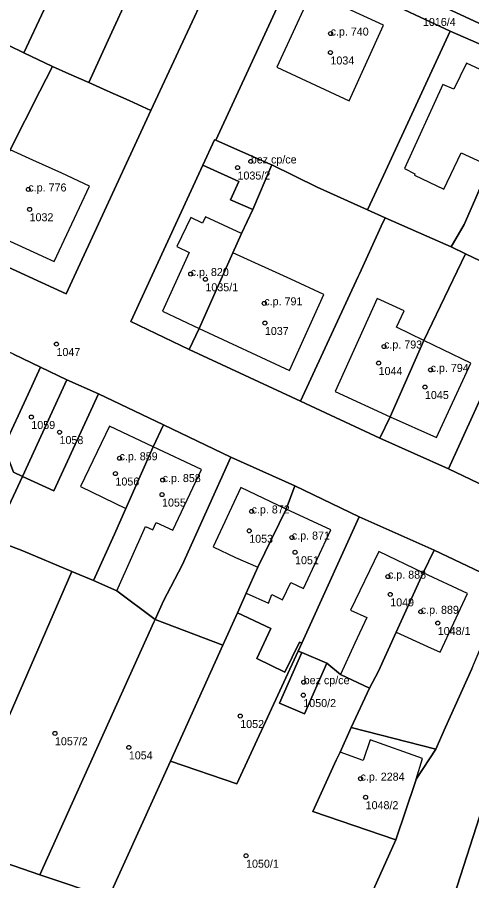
# Model space of a CAD drawing. Extents: x -878211 to -870363, y -1058464 to -1052522.
# Drawn here: x -874959.7 to -874902.9, y -1056645.6 to -1056537.8 of the extents above; entities that cross this region are included whole.
import ezdxf

# ---------------------------------------------------------------- set-up
doc = ezdxf.new("R2010")
doc.units = 0
for name, color, linetype in [('Definiční body', 7, 'Continuous'), ('Polygon budovy', 7, 'Continuous'), ('Polygon parcely', 7, 'Continuous')]:
    doc.layers.add(name, color=color, linetype=linetype)

msp = doc.modelspace()

# ---------------------------------------------------------------- linework, layer by layer
at = {"layer": 'Definiční body'}
for centre in [(-874920.51, -1056539.84994), (-874920.53, -1056542.21994), (-874930.48, -1056555.81994), (-874932.14, -1056556.58994), (-874958.27, -1056559.31994), (-874958.12, -1056561.79994), (-874937.99, -1056569.87994), (-874936.15, -1056570.53994), (-874928.79, -1056573.53994), (-874928.72, -1056575.99994), (-874954.76, -1056578.62994), (-874913.83, -1056578.92994), (-874914.51, -1056580.99994), (-874908.01, -1056581.84994), (-874908.72, -1056583.99994), (-874957.9, -1056587.73994), (-874954.38, -1056589.62994), (-874946.88, -1056592.88994), (-874947.39, -1056594.79994), (-874941.49, -1056595.60994), (-874941.57, -1056597.42994), (-874930.38, -1056599.52994), (-874930.68, -1056601.94994), (-874925.35, -1056602.78994), (-874924.95, -1056604.62994), (-874913.34, -1056607.66994), (-874913.06, -1056609.88994), (-874909.24, -1056612.05994), (-874907.12, -1056613.46994), (-874923.87, -1056620.84994), (-874923.92, -1056622.46994), (-874931.8, -1056625.07994), (-874954.95, -1056627.23994), (-874945.72, -1056628.99994), (-874916.77, -1056632.89994), (-874916.13, -1056635.21994), (-874931.07, -1056642.52994)]:
    msp.add_circle(centre, 0.25, dxfattribs=at)
at = {"layer": 'Polygon budovy'}
for points in [[(-874913.88, -1056538.8), (-874922.9, -1056534.63), (-874927.24, -1056544.05), (-874918.17, -1056548.25)], [(-874904.2, -1056554.73), (-874900.64, -1056556.36), (-874896.32, -1056546.88), (-874903.55, -1056543.55), (-874905.1, -1056546.78), (-874906.49, -1056546.22), (-874911.26, -1056556.7), (-874909.97, -1056557.35), (-874910.01, -1056557.53), (-874906.35, -1056559.27)], [(-874936.48, -1056556.28), (-874931.97, -1056558.33), (-874933, -1056560.61), (-874930.23, -1056561.81), (-874927.85, -1056556.25), (-874928.08, -1056556.15), (-874932.13, -1056554.36), (-874934.84, -1056553.16), (-874935.02, -1056553.11)], [(-874964.88, -1056563.8), (-874962.15, -1056565.05), (-874955.03, -1056568.31), (-874950.65, -1056558.89), (-874954.1, -1056557.3), (-874957.71, -1056555.65), (-874960.55, -1056554.35)], [(-874932.72, -1056567.23), (-874931.63, -1056564.8), (-874936.16, -1056562.72), (-874936.51, -1056563.52), (-874937.99, -1056562.82), (-874939.71, -1056566.46), (-874938.18, -1056567.17), (-874941.52, -1056574.53), (-874936.93, -1056576.66)], [(-874936.93, -1056576.66), (-874925.66, -1056581.91), (-874921.37, -1056572.43), (-874925.47, -1056570.52), (-874932.72, -1056567.23)], [(-874914.69, -1056572.93), (-874919.95, -1056584.53), (-874913.07, -1056587.7), (-874908.86, -1056578.17), (-874912.28, -1056576.52), (-874911.33, -1056574.48)], [(-874913.07, -1056587.7), (-874907.29, -1056590.31), (-874902.97, -1056580.99), (-874906.46, -1056579.33), (-874908.86, -1056578.17)], [(-874951.75, -1056596.4), (-874946.1, -1056599.15), (-874942.69, -1056591.44), (-874948.15, -1056588.88)], [(-874947.52, -1056602.38), (-874950.12, -1056608.17), (-874947.22, -1056609.44), (-874943.62, -1056601.41), (-874942.74, -1056601.83), (-874942.3, -1056600.9), (-874940.23, -1056601.87), (-874936.64, -1056594.28), (-874942.69, -1056591.44), (-874946.1, -1056599.15)], [(-874931.74, -1056596.54), (-874935.18, -1056603.96), (-874932.38, -1056605.26), (-874929.59, -1056606.48), (-874926.06, -1056599.23)], [(-874929.59, -1056606.48), (-874931.06, -1056609.75), (-874928.28, -1056611), (-874927.86, -1056609.91), (-874926.51, -1056610.57), (-874925.46, -1056608.41), (-874923.91, -1056609.14), (-874920.48, -1056601.82), (-874926.06, -1056599.23)], [(-874919.27, -1056619.91), (-874915.67, -1056621.61), (-874914.51, -1056619.47), (-874912.31, -1056614.6), (-874908.96, -1056607.18), (-874914.5, -1056604.55), (-874918.02, -1056611.84), (-874916, -1056612.76), (-874917.47, -1056615.97)], [(-874912.31, -1056614.6), (-874908.41, -1056616.38), (-874906.8, -1056617.11), (-874903.39, -1056609.79), (-874908.96, -1056607.18)], [(-874926.88, -1056623.45), (-874923.76, -1056624.8), (-874920.99, -1056618.47), (-874924.12, -1056617.15)], [(-874919.83, -1056630.59), (-874922.73, -1056636.98), (-874912.37, -1056640.52), (-874909.91, -1056633.24), (-874909.82, -1056632.96), (-874909.04, -1056630.37), (-874915.55, -1056628.06), (-874916.45, -1056630.62), (-874919.32, -1056629.61)]]:
    msp.add_lwpolyline(points, close=True, dxfattribs=at)
at = {"layer": 'Polygon parcely'}
for points in [[(-874895.74, -1056535.41), (-874926.87, -1056520.97), (-874944.35, -1056512.87), (-874979.87, -1056496.45), (-874989.14, -1056492.13), (-874992.47, -1056490.55), (-874994.15, -1056489.56), (-874995.85, -1056495.51), (-874994.29, -1056495.76), (-874974.98, -1056504.74), (-874950.14, -1056516.23), (-874934.95, -1056523.28), (-874933.59, -1056523.93), (-874932.63, -1056524.5), (-874932.02, -1056525.03), (-874931.4, -1056526.17), (-874931.16, -1056527.54), (-874926.09, -1056529.93), (-874925.12, -1056529.32), (-874923.47, -1056529.11), (-874921.88, -1056529.32), (-874905.42, -1056536.96), (-874875.82, -1056550.68)], [(-874933.79, -1056529.77), (-874942.96, -1056549.46), (-874953.56, -1056572.34), (-874963.37, -1056567.87)], [(-874893.76, -1056599.97), (-874905.76, -1056594.22), (-874914.37, -1056590.37), (-874924.28, -1056585.74), (-874938.17, -1056579.3), (-874945.49, -1056575.82), (-874936.48, -1056556.28), (-874935.02, -1056553.11), (-874934.84, -1056553.16), (-874925.7, -1056533.32)], [(-874960.15, -1056579.87), (-874956.76, -1056581.51), (-874953.47, -1056583.09), (-874949.53, -1056584.85), (-874941.39, -1056588.72), (-874932.97, -1056592.73), (-874924.96, -1056596.33), (-874916.93, -1056600.19), (-874907.59, -1056604.37), (-874898.46, -1056608.69)], [(-874902.86, -1056619.17), (-874906.16, -1056626.46), (-874907.36, -1056629.2), (-874909.82, -1056632.96), (-874909.91, -1056633.24), (-874912.37, -1056640.52), (-874919.82, -1056657.1), (-874920.35, -1056658.27), (-874915.48, -1056659.76), (-874916.59, -1056663.88), (-874917.78, -1056667.61), (-874919.02, -1056671.5), (-874920.26, -1056675.4), (-874921.49, -1056679.32), (-874922.66, -1056682.98), (-874923.91, -1056687.06), (-874923.71, -1056687.13), (-874924.76, -1056690.78), (-874925.72, -1056694.12), (-874926.79, -1056697.8), (-874931.4, -1056696.34), (-874937.64, -1056707.11), (-874939.85, -1056712.99), (-874945.84, -1056719.49)], [(-874925.84, -1056720.71), (-874926.03, -1056718.65), (-874926.25, -1056716.23), (-874925.71, -1056711.44), (-874924.59, -1056706.35), (-874923.81, -1056703.15), (-874922.18, -1056703.19), (-874918.77, -1056690.6), (-874913.6, -1056675.22), (-874905.09, -1056647.48), (-874897.56, -1056624.22)]]:
    msp.add_lwpolyline(points, dxfattribs=at)
for points in [[(-874958.82, -1056542.24), (-874956.28, -1056536.83), (-874948.29, -1056519.7), (-874951.55, -1056518.17), (-874959.52, -1056514.3), (-874960.83, -1056517.06), (-874965.22, -1056526.61), (-874970.16, -1056537.11), (-874964.77, -1056539.33), (-874960.7, -1056541.32)], [(-874948.29, -1056519.7), (-874956.28, -1056536.83), (-874958.82, -1056542.24), (-874955.27, -1056543.98), (-874953.2, -1056544.86), (-874950.7, -1056545.97), (-874947.83, -1056539.69), (-874945.87, -1056535.39), (-874941.58, -1056525.98), (-874940.15, -1056523.31)], [(-874933.79, -1056529.77), (-874932.47, -1056526.92), (-874940.15, -1056523.31), (-874941.58, -1056525.98), (-874945.87, -1056535.39), (-874947.83, -1056539.69), (-874950.7, -1056545.97), (-874948.41, -1056546.98), (-874945.67, -1056548.2), (-874942.96, -1056549.46)], [(-874857.65, -1056561.49), (-874856.84, -1056559.46), (-874875.82, -1056550.68), (-874905.42, -1056536.96), (-874921.88, -1056529.32), (-874923.47, -1056529.11), (-874925.12, -1056529.32), (-874926.09, -1056529.93), (-874926.4, -1056530.51), (-874926.47, -1056531.18), (-874926.31, -1056532.03), (-874925.7, -1056533.32), (-874924.49, -1056530.68), (-874905.58, -1056539.53), (-874894.95, -1056544.15), (-874889.56, -1056546.64), (-874884.16, -1056549.26), (-874878.49, -1056551.51), (-874873.16, -1056554.23)], [(-874905.58, -1056539.53), (-874924.49, -1056530.68), (-874925.7, -1056533.32), (-874934.84, -1056553.16), (-874932.13, -1056554.36), (-874928.08, -1056556.15), (-874927.85, -1056556.25), (-874922.18, -1056559.01), (-874915.9, -1056561.86), (-874913.9, -1056557.58)], [(-874894.95, -1056544.15), (-874905.58, -1056539.53), (-874913.9, -1056557.58), (-874915.9, -1056561.86), (-874913.71, -1056562.86), (-874908.47, -1056565.14), (-874905.44, -1056566.48), (-874903.83, -1056563.71), (-874902.5, -1056560.65), (-874900.64, -1056556.36), (-874896.32, -1056546.88)], [(-874966.11, -1056566.64), (-874964.88, -1056563.8), (-874960.55, -1056554.35), (-874956.83, -1056547.06), (-874955.27, -1056543.98), (-874958.82, -1056542.24), (-874960.7, -1056541.32), (-874964.81, -1056549.06), (-874966.15, -1056551.71), (-874970.62, -1056561.17), (-874971.87, -1056563.94)], [(-874953.56, -1056572.34), (-874942.96, -1056549.46), (-874945.67, -1056548.2), (-874948.41, -1056546.98), (-874950.7, -1056545.97), (-874953.2, -1056544.86), (-874955.27, -1056543.98), (-874956.83, -1056547.06), (-874960.55, -1056554.35), (-874964.88, -1056563.8), (-874966.11, -1056566.64), (-874963.37, -1056567.87)], [(-874889.56, -1056546.64), (-874894.95, -1056544.15), (-874896.32, -1056546.88), (-874900.64, -1056556.36), (-874902.5, -1056560.65), (-874903.83, -1056563.71), (-874905.44, -1056566.48), (-874903.67, -1056567.35), (-874899.97, -1056569.11), (-874898.6, -1056566.25), (-874895.08, -1056558.91), (-874890.86, -1056549.43)], [(-874927.85, -1056556.25), (-874928.08, -1056556.15), (-874932.13, -1056554.36), (-874934.84, -1056553.16), (-874935.02, -1056553.11), (-874936.48, -1056556.28), (-874931.97, -1056558.33), (-874933, -1056560.61), (-874930.23, -1056561.81)], [(-874930.23, -1056561.81), (-874933, -1056560.61), (-874931.97, -1056558.33), (-874936.48, -1056556.28), (-874945.49, -1056575.82), (-874938.17, -1056579.3), (-874936.93, -1056576.66), (-874932.72, -1056567.23), (-874931.63, -1056564.8)], [(-874931.63, -1056564.8), (-874932.72, -1056567.23), (-874936.93, -1056576.66), (-874938.17, -1056579.3), (-874924.28, -1056585.74), (-874917.06, -1056570.19), (-874916.89, -1056569.86), (-874914.19, -1056563.91), (-874913.71, -1056562.86), (-874915.9, -1056561.86), (-874922.18, -1056559.01), (-874927.85, -1056556.25), (-874930.23, -1056561.81)], [(-874913.07, -1056587.7), (-874908.86, -1056578.17), (-874903.67, -1056567.35), (-874905.44, -1056566.48), (-874908.47, -1056565.14), (-874913.71, -1056562.86), (-874914.19, -1056563.91), (-874916.89, -1056569.86), (-874917.06, -1056570.19), (-874924.28, -1056585.74), (-874914.37, -1056590.37)], [(-874914.37, -1056590.37), (-874905.76, -1056594.22), (-874899.38, -1056580.14), (-874897.76, -1056576.59), (-874895.33, -1056571.3), (-874899.97, -1056569.11), (-874903.67, -1056567.35), (-874908.86, -1056578.17), (-874913.07, -1056587.7)], [(-874905.76, -1056594.22), (-874893.76, -1056599.97), (-874878.66, -1056584.31), (-874874.86, -1056580.39), (-874876.46, -1056579.67), (-874883.26, -1056576.77), (-874888.86, -1056574.41), (-874895.33, -1056571.3), (-874897.76, -1056576.59), (-874899.38, -1056580.14)], [(-874977.79, -1056600.3), (-874973.56, -1056601.97), (-874963.98, -1056605.74), (-874962.7, -1056603.05), (-874959, -1056595.16), (-874960.11, -1056594.61), (-874961.33, -1056591.45), (-874958.31, -1056584.88), (-874956.76, -1056581.51), (-874960.15, -1056579.87), (-874967.07, -1056576.64), (-874968.38, -1056579.39), (-874972.33, -1056587.85)], [(-874961.33, -1056591.45), (-874960.11, -1056594.61), (-874959, -1056595.16), (-874953.47, -1056583.09), (-874956.76, -1056581.51), (-874958.31, -1056584.88)], [(-874953.47, -1056583.09), (-874959, -1056595.16), (-874955.08, -1056596.96), (-874949.53, -1056584.85)], [(-874962.7, -1056603.05), (-874958.95, -1056604.45), (-874952.84, -1056607.02), (-874950.12, -1056608.17), (-874947.52, -1056602.38), (-874946.1, -1056599.15), (-874942.69, -1056591.44), (-874941.39, -1056588.72), (-874949.53, -1056584.85), (-874955.08, -1056596.96), (-874959, -1056595.16)], [(-874950.12, -1056608.17), (-874947.22, -1056609.44), (-874942.45, -1056613.02), (-874941.37, -1056610.71), (-874939.04, -1056606.25), (-874932.97, -1056592.73), (-874941.39, -1056588.72), (-874942.69, -1056591.44), (-874946.1, -1056599.15), (-874947.52, -1056602.38)], [(-874939.04, -1056606.25), (-874941.37, -1056610.71), (-874942.45, -1056613.02), (-874933.99, -1056616.23), (-874932.15, -1056612.17), (-874931.06, -1056609.75), (-874929.59, -1056606.48), (-874926.06, -1056599.23), (-874924.96, -1056596.33), (-874932.97, -1056592.73)], [(-874924.38, -1056615.84), (-874924.1, -1056615.97), (-874923.26, -1056614.15), (-874916.93, -1056600.19), (-874924.96, -1056596.33), (-874926.06, -1056599.23), (-874929.59, -1056606.48), (-874931.06, -1056609.75), (-874932.15, -1056612.17), (-874927.97, -1056614.14), (-874929.71, -1056617.89), (-874926.22, -1056619.58)], [(-874923.26, -1056614.15), (-874924.1, -1056615.97), (-874924.56, -1056616.96), (-874924.12, -1056617.15), (-874920.99, -1056618.47), (-874919.27, -1056619.91), (-874915.67, -1056621.61), (-874914.51, -1056619.47), (-874912.31, -1056614.6), (-874908.96, -1056607.18), (-874907.59, -1056604.37), (-874916.93, -1056600.19)], [(-874978.96, -1056637.27), (-874967.7, -1056641.16), (-874952.84, -1056607.02), (-874958.95, -1056604.45), (-874962.7, -1056603.05), (-874963.98, -1056605.74)], [(-874917.92, -1056626.51), (-874907.36, -1056629.2), (-874906.16, -1056626.46), (-874902.86, -1056619.17), (-874898.46, -1056608.69), (-874907.59, -1056604.37), (-874908.96, -1056607.18), (-874912.31, -1056614.6), (-874914.51, -1056619.47), (-874915.67, -1056621.61)], [(-874942.45, -1056613.02), (-874947.22, -1056609.44), (-874950.12, -1056608.17), (-874952.84, -1056607.02), (-874967.7, -1056641.16), (-874956.84, -1056644.91), (-874942.59, -1056613.34)], [(-874924.56, -1056616.96), (-874924.1, -1056615.97), (-874924.38, -1056615.84), (-874926.22, -1056619.58), (-874929.71, -1056617.89), (-874927.97, -1056614.14), (-874932.15, -1056612.17), (-874933.99, -1056616.23), (-874940.53, -1056630.73), (-874932.24, -1056633.56)], [(-874942.45, -1056613.02), (-874942.59, -1056613.34), (-874956.84, -1056644.91), (-874948.28, -1056647.77), (-874940.53, -1056630.73), (-874933.99, -1056616.23)], [(-874932.24, -1056633.56), (-874940.53, -1056630.73), (-874948.28, -1056647.77), (-874919.82, -1056657.1), (-874912.37, -1056640.52), (-874922.73, -1056636.98), (-874919.83, -1056630.59), (-874919.32, -1056629.61), (-874917.92, -1056626.51), (-874915.67, -1056621.61), (-874919.27, -1056619.91), (-874920.99, -1056618.47), (-874923.76, -1056624.8), (-874926.88, -1056623.45), (-874924.12, -1056617.15), (-874924.56, -1056616.96)], [(-874920.99, -1056618.47), (-874924.12, -1056617.15), (-874926.88, -1056623.45), (-874923.76, -1056624.8)], [(-874874.45, -1056634.28), (-874885.68, -1056624.94), (-874887.64, -1056627.11), (-874889.93, -1056630.24), (-874894.49, -1056627.34), (-874894.04, -1056626.44), (-874897.56, -1056624.22), (-874905.09, -1056647.48), (-874879.78, -1056653.48)], [(-874907.36, -1056629.2), (-874917.92, -1056626.51), (-874919.32, -1056629.61), (-874919.83, -1056630.59), (-874922.73, -1056636.98), (-874912.37, -1056640.52), (-874909.91, -1056633.24), (-874909.82, -1056632.96)], [(-874922.66, -1056661.95), (-874921.42, -1056657.94), (-874920.35, -1056658.27), (-874919.82, -1056657.1), (-874948.28, -1056647.77), (-874956.84, -1056644.91), (-874967.7, -1056641.16), (-874971.96, -1056650.94), (-874961.21, -1056654.58), (-874944.66, -1056660.18), (-874943.74, -1056657.25), (-874943.51, -1056656.52), (-874944.08, -1056655.15), (-874943.54, -1056653.45), (-874942.27, -1056652.68), (-874931.78, -1056656.03), (-874934.27, -1056663.69), (-874924.34, -1056667.05), (-874923.81, -1056665.68)]]:
    msp.add_lwpolyline(points, close=True, dxfattribs=at)

# ---------------------------------------------------------------- texts
at = {"layer": 'Definiční body'}
for s, p in [('1016/4', (-874908.97, -1056538.899)), ('c.p. 740', (-874920.51, -1056540.1)), ('1034', (-874920.53, -1056543.709)), ('bez cp/ce', (-874930.48, -1056556.07)), ('1035/2', (-874932.14, -1056558.079)), ('c.p. 776', (-874958.27, -1056559.57)), ('1032', (-874958.12, -1056563.289)), ('c.p. 820', (-874937.99, -1056570.129)), ('1035/1', (-874936.15, -1056572.029)), ('c.p. 791', (-874928.79, -1056573.79)), ('1037', (-874928.72, -1056577.489)), ('c.p. 793', (-874913.83, -1056579.179)), ('1047', (-874954.76, -1056580.119)), ('c.p. 794', (-874908.01, -1056582.1)), ('1044', (-874914.51, -1056582.489)), ('1045', (-874908.72, -1056585.489)), ('1059', (-874957.9, -1056589.229)), ('1058', (-874954.38, -1056591.119)), ('c.p. 859', (-874946.88, -1056593.139)), ('c.p. 858', (-874941.49, -1056595.86)), ('1056', (-874947.39, -1056596.289)), ('1055', (-874941.57, -1056598.919)), ('c.p. 872', (-874930.38, -1056599.78)), ('1053', (-874930.68, -1056603.439)), ('c.p. 871', (-874925.35, -1056603.04)), ('1051', (-874924.95, -1056606.119)), ('c.p. 888', (-874913.34, -1056607.919)), ('1049', (-874913.06, -1056611.379)), ('c.p. 889', (-874909.24, -1056612.31)), ('1048/1', (-874907.12, -1056614.959)), ('bez cp/ce', (-874923.87, -1056621.1)), ('1050/2', (-874923.92, -1056623.959)), ('1052', (-874931.8, -1056626.569)), ('1057/2', (-874954.95, -1056628.729)), ('1054', (-874945.72, -1056630.489)), ('c.p. 2284', (-874916.77, -1056633.149)), ('1048/2', (-874916.13, -1056636.709)), ('1050/1', (-874931.07, -1056644.019))]:
    msp.add_text(s, height=0.999996, dxfattribs=at).set_placement(p)

doc.saveas('drawing.dxf')
